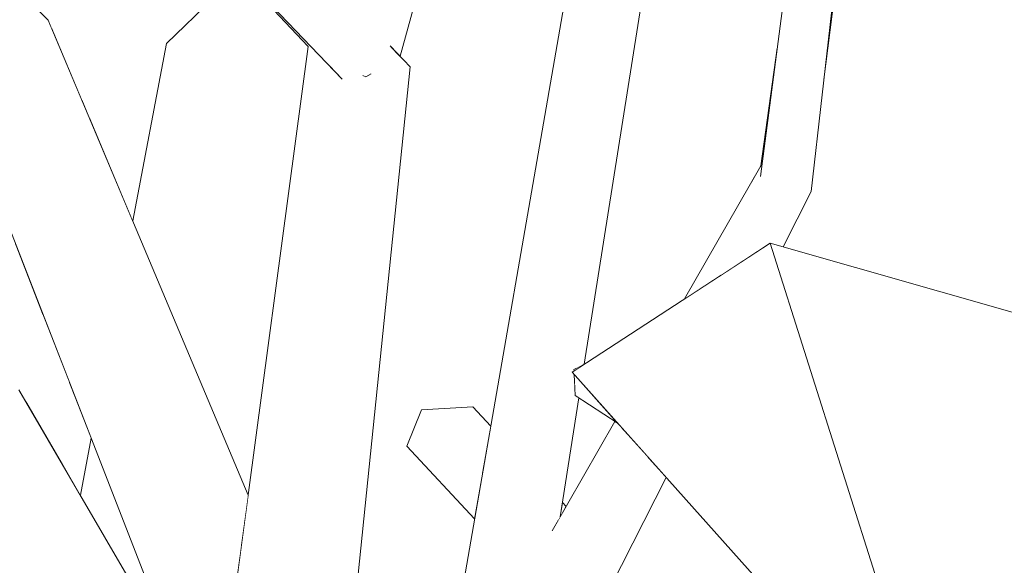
# Model space of a CAD drawing. Extents: x -289599 to -184549, y 66678 to 295474.
# Tile 316 of 656: x -263850 to -263785, y 72238 to 72274. Entities that reach past the tile are written whole.
import ezdxf

# ---------------------------------------------------------------- set-up
doc = ezdxf.new("R2010")
doc.units = 0
doc.header["$MEASUREMENT"] = 0
doc.linetypes.add('Wipeout_Contour', pattern=[1000, 0, -1000])
doc.layers.add('arch drzewa', color=8, linetype='Continuous')
doc.layers.add('arch drzewa_Nr_Pióra__4', color=8, linetype='Continuous', lineweight=9)

msp = doc.modelspace()

# ---------------------------------------------------------------- wipeouts: each hides what was drawn before it
at = {"color": 254, "linetype": 'Wipeout_Contour', "lineweight": 0, "ltscale": 1283182.05566371}
msp.add_wipeout([(-263845.063, 72273.806), (-263845.567, 72267.328), (-263842.705, 72260.538), (-263840.465, 72272.285)], dxfattribs=at).dxf.layer = 'arch drzewa'
at = {"color": 254, "linetype": 'Wipeout_Contour', "lineweight": 0, "ltscale": 962203.699671}
msp.add_wipeout([(-263770.551, 72250.528), (-263800.487, 72259.059), (-263789.094, 72223.109)], dxfattribs=at).dxf.layer = 'arch drzewa'
at = {"color": 254, "linetype": 'Wipeout_Contour', "lineweight": 0, "ltscale": 962285.377}
msp.add_wipeout([(-263813.481, 72250.699), (-263813.406, 72250.66), (-263812.938, 72250.964)], dxfattribs=at).dxf.layer = 'arch drzewa'
at = {"color": 254, "linetype": 'Wipeout_Contour', "lineweight": 0, "ltscale": 1283171.150592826}
msp.add_wipeout([(-263846.923, 72249.924), (-263847.353, 72244.404), (-263846.17, 72242.375), (-263845.451, 72246.145)], dxfattribs=at).dxf.layer = 'arch drzewa'

# ---------------------------------------------------------------- next in the draw order: wipeouts: each hides what was drawn before it
at = {"color": 254, "linetype": 'Wipeout_Contour', "lineweight": 0, "ltscale": 962374.938586}
msp.add_wipeout([(-263840.465, 72272.285), (-263835.658, 72276.938), (-263836.124, 72277.431)], dxfattribs=at).dxf.layer = 'arch drzewa'
at = {"color": 254, "linetype": 'Wipeout_Contour', "lineweight": 0, "ltscale": 962393.781065}
msp.add_wipeout([(-263845.063, 72273.806), (-263846.048, 72268.47), (-263845.567, 72267.328)], dxfattribs=at).dxf.layer = 'arch drzewa'
at = {"color": 254, "linetype": 'Wipeout_Contour', "lineweight": 0, "ltscale": 1283181.697459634}
msp.add_wipeout([(-263849.739, 72248.496), (-263847.353, 72244.404), (-263846.923, 72249.924), (-263848.654, 72254.369)], dxfattribs=at).dxf.layer = 'arch drzewa'
at = {"color": 254, "linetype": 'Wipeout_Contour', "lineweight": 0, "ltscale": 962286.504185}
msp.add_wipeout([(-263813.406, 72250.66), (-263813.481, 72250.699), (-263813.412, 72250.656)], dxfattribs=at).dxf.layer = 'arch drzewa'

# ---------------------------------------------------------------- next in the draw order: wipeouts: each hides what was drawn before it
at = {"color": 254, "linetype": 'Wipeout_Contour', "lineweight": 0, "ltscale": 962398.079391}
msp.add_wipeout([(-263845.063, 72273.806), (-263848.092, 72273.32), (-263846.048, 72268.47)], dxfattribs=at).dxf.layer = 'arch drzewa'
at = {"color": 254, "linetype": 'Wipeout_Contour', "lineweight": 0, "ltscale": 1603989.586169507}
msp.add_wipeout([(-263850.485, 72259.069), (-263851.203, 72251.104), (-263850.246, 72249.364), (-263849.739, 72248.496), (-263848.654, 72254.369)], dxfattribs=at).dxf.layer = 'arch drzewa'
at = {"color": 254, "linetype": 'Wipeout_Contour', "lineweight": 0, "ltscale": 962282.245775}
msp.add_wipeout([(-263811.087, 72247.707), (-263813.467, 72250.37), (-263813.411, 72248.988)], dxfattribs=at).dxf.layer = 'arch drzewa'

# ---------------------------------------------------------------- next in the draw order: wipeouts: each hides what was drawn before it
at = {"color": 254, "linetype": 'Wipeout_Contour', "lineweight": 0, "ltscale": 1283176.715459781}
msp.add_wipeout([(-263845.063, 72273.806), (-263840.465, 72272.285), (-263836.124, 72277.431), (-263838.594, 72280.046)], dxfattribs=at).dxf.layer = 'arch drzewa'
at = {"color": 254, "linetype": 'Wipeout_Contour', "lineweight": 0, "ltscale": 962285.824043}
msp.add_wipeout([(-263813.481, 72250.699), (-263813.477, 72250.613), (-263813.412, 72250.656)], dxfattribs=at).dxf.layer = 'arch drzewa'
at = {"color": 254, "linetype": 'Wipeout_Contour', "lineweight": 0, "ltscale": 962279.346462}
msp.add_wipeout([(-263811.087, 72247.707), (-263813.411, 72248.988), (-263810.56, 72247.118)], dxfattribs=at).dxf.layer = 'arch drzewa'

# ---------------------------------------------------------------- next in the draw order: wipeouts: each hides what was drawn before it
at = {"color": 254, "linetype": 'Wipeout_Contour', "lineweight": 0, "ltscale": 1924773.877441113}
msp.add_wipeout([(-263841.686, 72277.294), (-263845.063, 72273.806), (-263838.594, 72280.046), (-263838.805, 72280.27), (-263840.606, 72278.41), (-263840.641, 72278.269)], dxfattribs=at).dxf.layer = 'arch drzewa'
at = {"color": 254, "linetype": 'Wipeout_Contour', "lineweight": 0, "ltscale": 1603952.871414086}
msp.add_wipeout([(-263850.189, 72272.663), (-263855.408, 72271.709), (-263835.825, 72236.61), (-263835.693, 72237.595), (-263835.521, 72238.884)], dxfattribs=at).dxf.layer = 'arch drzewa'
at = {"color": 254, "linetype": 'Wipeout_Contour', "lineweight": 0, "ltscale": 962245.556031}
msp.add_wipeout([(-263813.609, 72250.528), (-263789.094, 72223.109), (-263800.487, 72259.059)], dxfattribs=at).dxf.layer = 'arch drzewa'

# ---------------------------------------------------------------- next in the draw order: wipeouts: each hides what was drawn before it
at = {"color": 254, "linetype": 'Wipeout_Contour', "lineweight": 0, "ltscale": 3207624.808414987}
msp.add_wipeout([(-263811.274, 72280.717), (-263815.435, 72238.601), (-263815.005, 72239.63), (-263813.448, 72249.894), (-263813.467, 72250.37), (-263813.609, 72250.528), (-263813.477, 72250.613), (-263813.481, 72250.699), (-263813.313, 72250.781), (-263808.815, 72280.426)], dxfattribs=at).dxf.layer = 'arch drzewa'
at = {"color": 254, "linetype": 'Wipeout_Contour', "lineweight": 0, "ltscale": 3528791.339689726}
msp.add_wipeout([(-263848.386, 72273.907), (-263848.304, 72273.822), (-263848.092, 72273.32), (-263845.063, 72273.806), (-263841.686, 72277.294), (-263844.535, 72274.718), (-263844.429, 72274.736), (-263844.562, 72274.613), (-263844.535, 72274.718), (-263847.262, 72274.267), (-263847.043, 72275.148)], dxfattribs=at).dxf.layer = 'arch drzewa'
at = {"color": 254, "linetype": 'Wipeout_Contour', "lineweight": 0, "ltscale": 1603923.317398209}
msp.add_wipeout([(-263855.408, 72271.709), (-263837.22, 72225.012), (-263834.03, 72225.522), (-263836.397, 72232.335), (-263835.825, 72236.61)], dxfattribs=at).dxf.layer = 'arch drzewa'
at = {"color": 254, "linetype": 'Wipeout_Contour', "lineweight": 0, "ltscale": 1603759.947857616}
msp.add_wipeout([(-263803.773, 72256.922), (-263800.487, 72259.059), (-263799.636, 72258.816), (-263797.773, 72262.486), (-263801.136, 72263.492)], dxfattribs=at).dxf.layer = 'arch drzewa'

# ---------------------------------------------------------------- next in the draw order: linework, layer by layer
at = {"layer": 'arch drzewa_Nr_Pióra__4', "linetype": 'Continuous'}
for p, q in [((-263770.551, 72250.528), (-263800.487, 72259.059)), ((-263800.487, 72259.059), (-263789.094, 72223.109))]:
    msp.add_line(p, q, dxfattribs=at)

# ---------------------------------------------------------------- next in the draw order: wipeouts: each hides what was drawn before it
at = {"color": 254, "linetype": 'Wipeout_Contour', "lineweight": 0, "ltscale": 962265.016062}
msp.add_wipeout([(-263797.773, 72262.486), (-263792.489, 72308.737), (-263795.133, 72308.953)], dxfattribs=at).dxf.layer = 'arch drzewa'
at = {"color": 254, "linetype": 'Wipeout_Contour', "lineweight": 0, "ltscale": 1283052.633335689}
msp.add_wipeout([(-263811.274, 72280.717), (-263818.89, 72233.067), (-263817.624, 72233.226), (-263815.435, 72238.601)], dxfattribs=at).dxf.layer = 'arch drzewa'
at = {"color": 254, "linetype": 'Wipeout_Contour', "lineweight": 0, "ltscale": 1283166.591529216}
msp.add_wipeout([(-263848.304, 72273.822), (-263850.189, 72272.663), (-263835.224, 72241.105), (-263835.053, 72242.382)], dxfattribs=at).dxf.layer = 'arch drzewa'
at = {"color": 254, "linetype": 'Wipeout_Contour', "lineweight": 0, "ltscale": 962262.781065}
msp.add_wipeout([(-263805.194, 72255.999), (-263803.773, 72256.922), (-263801.136, 72263.492)], dxfattribs=at).dxf.layer = 'arch drzewa'

# ---------------------------------------------------------------- next in the draw order: wipeouts: each hides what was drawn before it
at = {"color": 254, "linetype": 'Wipeout_Contour', "lineweight": 0, "ltscale": 962456.057292}
msp.add_wipeout([(-263848.304, 72273.822), (-263868.447, 72294.668), (-263870.817, 72294.038)], dxfattribs=at).dxf.layer = 'arch drzewa'
at = {"color": 254, "linetype": 'Wipeout_Contour', "lineweight": 0, "ltscale": 962300.037105}
msp.add_wipeout([(-263818.89, 72233.067), (-263811.274, 72280.717), (-263813.106, 72280.786)], dxfattribs=at).dxf.layer = 'arch drzewa'
at = {"color": 254, "linetype": 'Wipeout_Contour', "lineweight": 0, "ltscale": 962364.822806}
msp.add_wipeout([(-263850.189, 72272.663), (-263835.521, 72238.884), (-263835.224, 72241.105)], dxfattribs=at).dxf.layer = 'arch drzewa'
at = {"color": 254, "linetype": 'Wipeout_Contour', "lineweight": 0, "ltscale": 1283018.082758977}
msp.add_wipeout([(-263801.115, 72264.197), (-263805.62, 72255.722), (-263805.194, 72255.999), (-263801.136, 72263.492)], dxfattribs=at).dxf.layer = 'arch drzewa'

# ---------------------------------------------------------------- next in the draw order: wipeouts: each hides what was drawn before it
at = {"color": 254, "linetype": 'Wipeout_Contour', "lineweight": 0, "ltscale": 962433.459524}
msp.add_wipeout([(-263870.817, 72294.038), (-263850.189, 72272.663), (-263848.304, 72273.822)], dxfattribs=at).dxf.layer = 'arch drzewa'
at = {"color": 254, "linetype": 'Wipeout_Contour', "lineweight": 0, "ltscale": 1283059.989534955}
msp.add_wipeout([(-263813.106, 72280.786), (-263821.435, 72232.938), (-263818.899, 72233.066), (-263818.887, 72233.086)], dxfattribs=at).dxf.layer = 'arch drzewa'
at = {"color": 254, "linetype": 'Wipeout_Contour', "lineweight": 0, "ltscale": 962264.944331}
msp.add_wipeout([(-263801.115, 72264.197), (-263806.155, 72255.374), (-263805.62, 72255.722)], dxfattribs=at).dxf.layer = 'arch drzewa'

# ---------------------------------------------------------------- next in the draw order: wipeouts: each hides what was drawn before it
at = {"color": 254, "linetype": 'Wipeout_Contour', "lineweight": 0, "ltscale": 962261.955249}
msp.add_wipeout([(-263795.133, 72308.953), (-263801.136, 72263.492), (-263797.773, 72262.486)], dxfattribs=at).dxf.layer = 'arch drzewa'
at = {"color": 254, "linetype": 'Wipeout_Contour', "lineweight": 0, "ltscale": 1603813.647156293}
msp.add_wipeout([(-263813.066, 72250.902), (-263812.938, 72250.964), (-263812.798, 72251.055), (-263808.19, 72280.203), (-263808.815, 72280.426)], dxfattribs=at).dxf.layer = 'arch drzewa'
at = {"color": 254, "linetype": 'Wipeout_Contour', "lineweight": 0, "ltscale": 1283044.092409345}
msp.add_wipeout([(-263814.533, 72240.707), (-263814.396, 72240.948), (-263813.152, 72248.818), (-263813.347, 72248.946)], dxfattribs=at).dxf.layer = 'arch drzewa'
at = {"color": 254, "linetype": 'Wipeout_Contour', "lineweight": 0, "ltscale": 1283072.799348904}
msp.add_wipeout([(-263823.575, 72248.027), (-263819.556, 72243.733), (-263818.994, 72246.959), (-263820.179, 72248.225)], dxfattribs=at).dxf.layer = 'arch drzewa'

# ---------------------------------------------------------------- next in the draw order: linework, layer by layer
at = {"layer": 'arch drzewa_Nr_Pióra__4', "linetype": 'Continuous'}
msp.add_line((-263799.636, 72258.816), (-263797.773, 72262.486), dxfattribs=at)

# ---------------------------------------------------------------- next in the draw order: wipeouts: each hides what was drawn before it
at = {"color": 254, "linetype": 'Wipeout_Contour', "lineweight": 0, "ltscale": 962263.518887}
msp.add_wipeout([(-263796.926, 72269.907), (-263792.133, 72308.838), (-263792.489, 72308.737)], dxfattribs=at).dxf.layer = 'arch drzewa'
at = {"color": 254, "linetype": 'Wipeout_Contour', "lineweight": 0, "ltscale": 962288.186318}
msp.add_wipeout([(-263813.313, 72250.781), (-263813.066, 72250.902), (-263808.815, 72280.426)], dxfattribs=at).dxf.layer = 'arch drzewa'
at = {"color": 254, "linetype": 'Wipeout_Contour', "lineweight": 0, "ltscale": 962260.641403}
msp.add_wipeout([(-263801.136, 72263.492), (-263800.015, 72271.982), (-263801.115, 72264.197)], dxfattribs=at).dxf.layer = 'arch drzewa'
at = {"color": 254, "linetype": 'Wipeout_Contour', "lineweight": 0, "ltscale": 2245327.898712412}
msp.add_wipeout([(-263813.448, 72249.894), (-263814.999, 72239.67), (-263814.991, 72239.689), (-263814.906, 72240.056), (-263814.533, 72240.707), (-263813.347, 72248.946), (-263813.411, 72248.988)], dxfattribs=at).dxf.layer = 'arch drzewa'
at = {"color": 254, "linetype": 'Wipeout_Contour', "lineweight": 0, "ltscale": 1283075.243230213}
msp.add_wipeout([(-263823.575, 72248.027), (-263824.556, 72245.621), (-263820.063, 72240.82), (-263819.556, 72243.733)], dxfattribs=at).dxf.layer = 'arch drzewa'

# ---------------------------------------------------------------- next in the draw order: linework, layer by layer
at = {"layer": 'arch drzewa_Nr_Pióra__4', "linetype": 'Continuous'}
for p, q in [((-263801.136, 72263.492), (-263795.133, 72308.953)), ((-263797.773, 72262.486), (-263792.489, 72308.737)), ((-263796.926, 72269.907), (-263792.133, 72308.838)), ((-263812.798, 72251.055), (-263808.19, 72280.203)), ((-263801.115, 72264.197), (-263800.015, 72271.982)), ((-263806.155, 72255.374), (-263801.115, 72264.197)), ((-263813.609, 72250.528), (-263800.487, 72259.059)), ((-263812.938, 72250.964), (-263813.481, 72250.699)), ((-263813.481, 72250.699), (-263813.477, 72250.613)), ((-263813.467, 72250.37), (-263813.411, 72248.988)), ((-263820.179, 72248.225), (-263823.575, 72248.027)), ((-263818.994, 72246.959), (-263820.179, 72248.225))]:
    msp.add_line(p, q, dxfattribs=at)

# ---------------------------------------------------------------- next in the draw order: wipeouts: each hides what was drawn before it
at = {"color": 254, "linetype": 'Wipeout_Contour', "lineweight": 0, "ltscale": 2566231.352878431}
msp.add_wipeout([(-263828.828, 72269.929), (-263828.941, 72225.872), (-263824.321, 72270.753), (-263827.087, 72270.247), (-263827.118, 72270.164), (-263827.261, 72270.083), (-263827.367, 72270.13), (-263827.356, 72270.198)], dxfattribs=at).dxf.layer = 'arch drzewa'
at = {"color": 254, "linetype": 'Wipeout_Contour', "lineweight": 0, "ltscale": 1283026.500303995}
msp.add_wipeout([(-263815.04, 72228.857), (-263814.984, 72228.575), (-263807.379, 72243.56), (-263808.593, 72244.917)], dxfattribs=at).dxf.layer = 'arch drzewa'

# ---------------------------------------------------------------- next in the draw order: wipeouts: each hides what was drawn before it
at = {"color": 254, "linetype": 'Wipeout_Contour', "lineweight": 0, "ltscale": 962335.689128}
msp.add_wipeout([(-263824.321, 72270.753), (-263825.604, 72272.095), (-263825.69, 72271.943)], dxfattribs=at).dxf.layer = 'arch drzewa'
at = {"color": 254, "linetype": 'Wipeout_Contour', "lineweight": 0, "ltscale": 2566193.544800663}
msp.add_wipeout([(-263833.648, 72224.491), (-263833.511, 72224.531), (-263832.769, 72225.724), (-263830.943, 72228.369), (-263829.584, 72226.706), (-263829.043, 72225.842), (-263828.941, 72225.872), (-263828.828, 72269.929)], dxfattribs=at).dxf.layer = 'arch drzewa'
at = {"color": 254, "linetype": 'Wipeout_Contour', "lineweight": 0, "ltscale": 1603792.749668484}
msp.add_wipeout([(-263818.292, 72231.811), (-263815.243, 72229.887), (-263815.04, 72228.857), (-263808.593, 72244.917), (-263810.213, 72246.73)], dxfattribs=at).dxf.layer = 'arch drzewa'

# ---------------------------------------------------------------- next in the draw order: wipeouts: each hides what was drawn before it
at = {"color": 254, "linetype": 'Wipeout_Contour', "lineweight": 0, "ltscale": 962341.538387}
msp.add_wipeout([(-263833.648, 72224.491), (-263828.828, 72269.929), (-263831.08, 72272.091)], dxfattribs=at).dxf.layer = 'arch drzewa'
at = {"color": 254, "linetype": 'Wipeout_Contour', "lineweight": 0, "ltscale": 1283040.013529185}
msp.add_wipeout([(-263817.778, 72232.848), (-263818.193, 72231.995), (-263810.213, 72246.73), (-263810.33, 72246.86)], dxfattribs=at).dxf.layer = 'arch drzewa'

# ---------------------------------------------------------------- next in the draw order: wipeouts: each hides what was drawn before it
at = {"color": 254, "linetype": 'Wipeout_Contour', "lineweight": 0, "ltscale": 1603890.047514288}
msp.add_wipeout([(-263831.08, 72272.091), (-263836.397, 72232.335), (-263834.03, 72225.522), (-263833.759, 72224.564), (-263833.648, 72224.491)], dxfattribs=at).dxf.layer = 'arch drzewa'
at = {"color": 254, "linetype": 'Wipeout_Contour', "lineweight": 0, "ltscale": 2245320.397973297}
msp.add_wipeout([(-263815.435, 72238.601), (-263817.778, 72232.848), (-263810.33, 72246.86), (-263810.56, 72247.118), (-263810.787, 72247.266), (-263814.906, 72240.056), (-263815.005, 72239.63)], dxfattribs=at).dxf.layer = 'arch drzewa'

# ---------------------------------------------------------------- next in the draw order: linework, layer by layer
at = {"layer": 'arch drzewa_Nr_Pióra__4', "linetype": 'Continuous'}
for p, q in [((-263789.094, 72223.109), (-263813.609, 72250.528)), ((-263810.56, 72247.118), (-263813.411, 72248.988))]:
    msp.add_line(p, q, dxfattribs=at)

# ---------------------------------------------------------------- next in the draw order: wipeouts: each hides what was drawn before it
at = {"color": 254, "linetype": 'Wipeout_Contour', "lineweight": 0, "ltscale": 1603960.886478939}
msp.add_wipeout([(-263849.857, 72291.849), (-263828.828, 72269.929), (-263827.356, 72270.198), (-263829.347, 72275.123), (-263849.367, 72292.53)], dxfattribs=at).dxf.layer = 'arch drzewa'
at = {"color": 254, "linetype": 'Wipeout_Contour', "lineweight": 0, "ltscale": 1603933.943524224}
msp.add_wipeout([(-263850.246, 72249.364), (-263853.474, 72247.234), (-263835.043, 72218.373), (-263837.22, 72225.012), (-263839.584, 72231.082)], dxfattribs=at).dxf.layer = 'arch drzewa'
at = {"color": 254, "linetype": 'Wipeout_Contour', "lineweight": 0, "ltscale": 962281.572628}
msp.add_wipeout([(-263814.247, 72241.888), (-263814.396, 72240.948), (-263814.006, 72241.631)], dxfattribs=at).dxf.layer = 'arch drzewa'

# ---------------------------------------------------------------- next in the draw order: linework, layer by layer
at = {"layer": 'arch drzewa_Nr_Pióra__4', "linetype": 'Continuous'}
for p, q in [((-263848.304, 72273.822), (-263868.447, 72294.668)), ((-263814.396, 72240.948), (-263813.152, 72248.818)), ((-263814.925, 72240.022), (-263810.787, 72247.266)), ((-263814.981, 72228.581), (-263807.379, 72243.56)), ((-263814.006, 72241.631), (-263814.247, 72241.888))]:
    msp.add_line(p, q, dxfattribs=at)

# ---------------------------------------------------------------- next in the draw order: wipeouts: each hides what was drawn before it
at = {"color": 254, "linetype": 'Wipeout_Contour', "lineweight": 0, "ltscale": 962364.972144}
msp.add_wipeout([(-263842.442, 72284.12), (-263831.08, 72272.091), (-263828.828, 72269.929)], dxfattribs=at).dxf.layer = 'arch drzewa'
at = {"color": 254, "linetype": 'Wipeout_Contour', "lineweight": 0, "ltscale": 962336.948414}
msp.add_wipeout([(-263827.087, 72270.247), (-263824.321, 72270.753), (-263825.69, 72271.943)], dxfattribs=at).dxf.layer = 'arch drzewa'
at = {"color": 254, "linetype": 'Wipeout_Contour', "lineweight": 0, "ltscale": 962346.999817}
msp.add_wipeout([(-263853.474, 72247.234), (-263833.158, 72212.625), (-263835.043, 72218.373)], dxfattribs=at).dxf.layer = 'arch drzewa'

# ---------------------------------------------------------------- next in the draw order: linework, layer by layer
at = {"layer": 'arch drzewa_Nr_Pióra__4', "linetype": 'Continuous'}
for p, q in [((-263831.08, 72272.091), (-263842.442, 72284.12)), ((-263840.465, 72272.285), (-263835.658, 72276.938)), ((-263842.705, 72260.538), (-263840.465, 72272.285))]:
    msp.add_line(p, q, dxfattribs=at)

# ---------------------------------------------------------------- next in the draw order: wipeouts: each hides what was drawn before it
at = {"color": 254, "linetype": 'Wipeout_Contour', "lineweight": 0, "ltscale": 2566233.064882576}
msp.add_wipeout([(-263818.811, 72300.96), (-263827.261, 72270.083), (-263827.118, 72270.164), (-263827.087, 72270.247), (-263825.69, 72271.943), (-263825.604, 72272.095), (-263824.983, 72271.446), (-263816.556, 72302.241)], dxfattribs=at).dxf.layer = 'arch drzewa'
at = {"color": 254, "linetype": 'Wipeout_Contour', "lineweight": 0, "ltscale": 1283142.37966734}
msp.add_wipeout([(-263853.474, 72247.234), (-263859.612, 72245.845), (-263829.231, 72200.648), (-263833.158, 72212.625)], dxfattribs=at).dxf.layer = 'arch drzewa'

# ---------------------------------------------------------------- next in the draw order: wipeouts: each hides what was drawn before it
at = {"color": 254, "linetype": 'Wipeout_Contour', "lineweight": 0, "ltscale": 2245469.739681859}
msp.add_wipeout([(-263829.372, 72275.231), (-263829.347, 72275.123), (-263827.356, 72270.198), (-263827.367, 72270.13), (-263827.261, 72270.083), (-263818.811, 72300.96), (-263821.948, 72302.358)], dxfattribs=at).dxf.layer = 'arch drzewa'
at = {"color": 254, "linetype": 'Wipeout_Contour', "lineweight": 0, "ltscale": 1924614.068250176}
msp.add_wipeout([(-263859.612, 72245.845), (-263830.624, 72193.318), (-263829.695, 72193.929), (-263829.807, 72191.837), (-263821.271, 72176.37), (-263829.231, 72200.648)], dxfattribs=at).dxf.layer = 'arch drzewa'

# ---------------------------------------------------------------- next in the draw order: linework, layer by layer
at = {"layer": 'arch drzewa_Nr_Pióra__4', "linetype": 'Continuous'}
for p, q in [((-263824.983, 72271.446), (-263816.556, 72302.241)), ((-263828.828, 72269.929), (-263849.857, 72291.849)), ((-263821.435, 72232.938), (-263813.106, 72280.786)), ((-263835.053, 72242.382), (-263848.304, 72273.822)), ((-263836.425, 72232.122), (-263831.08, 72272.091)), ((-263824.321, 72270.753), (-263825.651, 72272.144)), ((-263837.22, 72225.012), (-263855.408, 72271.709)), ((-263828.828, 72269.929), (-263829.67, 72270.813)), ((-263828.941, 72225.872), (-263824.321, 72270.753)), ((-263827.261, 72270.083), (-263827.472, 72270.177)), ((-263826.918, 72270.278), (-263827.261, 72270.083)), ((-263839.584, 72231.082), (-263850.246, 72249.364)), ((-263823.575, 72248.027), (-263824.556, 72245.621)), ((-263846.17, 72242.375), (-263845.451, 72246.145)), ((-263820.063, 72240.82), (-263824.556, 72245.621))]:
    msp.add_line(p, q, dxfattribs=at)

doc.saveas('drawing.dxf')
